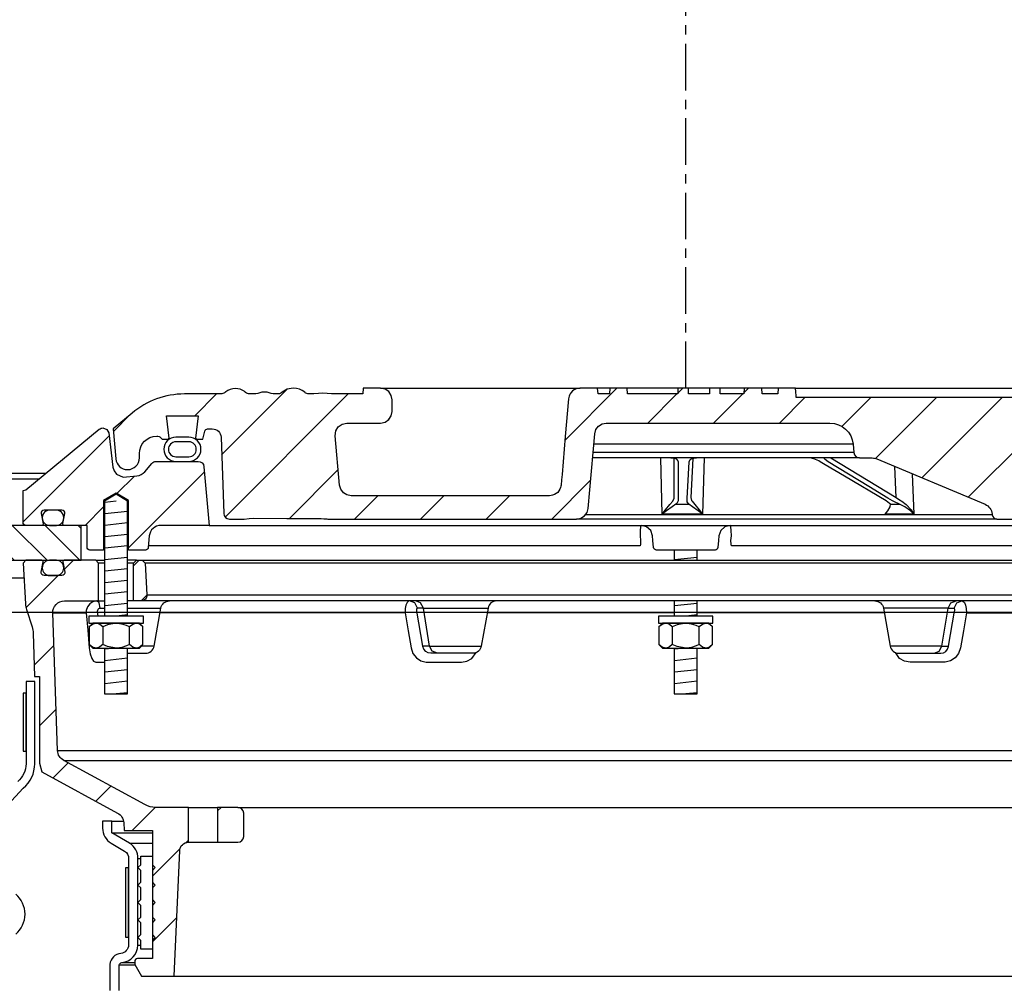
# Model space of a CAD drawing. Extents: x -169 to 6736, y -208 to 3022.
# Tile 570 of 656: x 6158 to 6169, y 980 to 990. Entities that reach past the tile are written whole.
import ezdxf

# ---------------------------------------------------------------- set-up
doc = ezdxf.new("R2010")
doc.units = 0
doc.header["$MEASUREMENT"] = 0
doc.linetypes.add('CENTER1', pattern=[0.6625, 0.5, -0.075, 0.0125, -0.075])
for name, color, linetype in [('CENTERLINE', 3, 'CENTER1'), ('FREEZE-LINES', 8, 'CONTINUOUS'), ('MULTI-PORT-MANHOLE', 2, 'CONTINUOUS'), ('MULTI-PORT-MANHOLE-HATCH', 252, 'CONTINUOUS'), ('MULTI-PORT-SHROUD', 1, 'CONTINUOUS'), ('MULTI-PORT-SPILL-BUCKET', 1, 'CONTINUOUS'), ('MULTI-PORT-SPILL-BUCKET-HATCH', 7, 'CONTINUOUS'), ('MULTI-PORT-SPILL-BUCKET-MANHOLE', 2, 'CONTINUOUS'), ('MULTI-PORT-SPILL-BUCKET-MANHOLE-HATCH', 7, 'CONTINUOUS'), ('MULTI-PORT-SPILL-BUCKET-SHROUD', 1, 'CONTINUOUS')]:
    doc.layers.add(name, color=color, linetype=linetype)
pattern_1 = [(45, (-1808.6045, -192.00985), (-0.35355339, 0.35355339), [])]

msp = doc.modelspace()

# ---------------------------------------------------------------- hatches: boundary and pattern name
at = {"layer": 'MULTI-PORT-MANHOLE-HATCH', "linetype": 'Continuous'}
h = msp.add_hatch(dxfattribs=at)
h.set_pattern_fill('LINE', color=256, scale=2, angle=45, style=0)
h.set_pattern_definition([(135, (14154.9253, -192.00985), (0.176776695, 0.176776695), [])])
h.paths.add_polyline_path([(6158.66039, 984.57721), (6158.66039, 984.95221), (6157.91039, 984.95221), (6157.91039, 985.45221), (6155.30102, 985.45221), (6155.30102, 984.95221), (6157.53539, 984.95221), (6157.53539, 984.57721)])
at = {"layer": 'MULTI-PORT-SPILL-BUCKET-HATCH', "linetype": 'Continuous'}
h = msp.add_hatch(dxfattribs=at)
h.set_pattern_fill('LINE', color=256, scale=4, angle=45, style=0)
h.set_pattern_definition([(45, (-1672.802, -220.5046), (-0.35355339, 0.35355339), [])])
edge = h.paths.add_edge_path(flags=17)
edge.add_line((6159.22289, 984.13971), (6159.22289, 984.54596))
edge.add_line((6159.22289, 984.54596), (6159.25414, 984.57721))
edge.add_line((6159.25414, 984.57721), (6159.31664, 984.57721))
edge.add_line((6159.31664, 984.57721), (6159.34962, 984.54424))
edge.add_line((6159.34962, 984.54424), (6159.36737, 984.20549))
edge.add_arc((6159.30496, 984.20222), 0.0625, -89.997947, 3.00213, ccw=False)
edge.add_line((6159.30496, 984.13971), (6159.22289, 984.13971))
edge = h.paths.add_edge_path()
edge.add_line((6160.34484, 981.92096), (6160.12636, 981.92096))
edge.add_line((6160.12636, 981.92096), (6160.12636, 981.54596))
edge.add_line((6160.12636, 981.54596), (6160.34484, 981.54596))
edge.add_arc((6160.34484, 981.60846), 0.0625, 270, 360)
edge.add_line((6160.40734, 981.60846), (6160.40734, 981.85846))
edge.add_arc((6160.34484, 981.85846), 0.0625, 360, 450)
edge = h.paths.add_edge_path()
edge.add_arc((6158.47976, 984.01471), 0.125, 90, 182, ccw=False)
edge.add_line((6158.47976, 984.13971), (6158.84789, 984.13971))
edge.add_line((6158.84789, 984.13971), (6158.84789, 984.54596))
edge.add_line((6158.84789, 984.54596), (6158.81664, 984.57721))
edge.add_line((6158.81664, 984.57721), (6158.47709, 984.57721))
edge.add_arc((6158.47709, 984.56222), 0.015, 89.988796, 191.010479)
edge.add_line((6158.46237, 984.55935), (6158.48354, 984.45043))
edge.add_arc((6158.45286, 984.44447), 0.03125, -90.001442, 10.998303, ccw=False)
edge.add_line((6158.45286, 984.41322), (6158.26092, 984.41322))
edge.add_arc((6158.26092, 984.44447), 0.03125, 169.000573, 270.000319, ccw=False)
edge.add_line((6158.23025, 984.45043), (6158.25142, 984.55936))
edge.add_arc((6158.23632, 984.5619), 0.01532, 350.426599, 451.426344)
edge.add_line((6158.23594, 984.57721), (6158.06513, 984.57721))
edge.add_line((6158.06513, 984.57721), (6158.03703, 984.54601))
edge.add_line((6158.03703, 984.54601), (6158.05989, 984.10986))
edge.add_arc((6158.30956, 984.12295), 0.25001, 182.999594, 197.899614)
edge.add_line((6158.07164, 984.0461), (6158.13161, 983.86044))
edge.add_arc((6157.89372, 983.7836), 0.25, 1.999905, 17.899997, ccw=False)
edge.add_line((6158.14356, 983.79232), (6158.1598, 983.32721))
edge.add_line((6158.1598, 983.32721), (6158.21035, 983.32721))
edge.add_line((6158.21035, 983.32721), (6158.21035, 982.39677))
edge.add_line((6158.21035, 982.39677), (6158.2378, 982.30378))
edge.add_line((6158.2378, 982.30378), (6159.0521, 981.86064))
edge.add_arc((6158.99235, 981.75085), 0.125, 2.999956, 61.445298, ccw=False)
edge.add_line((6159.11718, 981.75739), (6159.12171, 981.67096))
edge.add_line((6159.12171, 981.67096), (6159.42539, 981.67096))
edge.add_line((6159.42539, 981.67096), (6159.42539, 980.29596))
edge.add_line((6159.42539, 980.29596), (6159.26664, 980.29596))
edge.add_arc((6159.26664, 980.26471), 0.03125, 90, 180)
edge.add_line((6159.23539, 980.26471), (6159.23539, 980.23346))
edge.add_line((6159.23539, 980.23346), (6159.30756, 980.10846))
edge.add_line((6159.30756, 980.10846), (6159.66039, 980.10846))
edge.add_line((6159.66039, 980.10846), (6159.71924, 981.4563))
edge.add_arc((6159.8129, 981.45221), 0.09375, 90, 177.500009, ccw=False)
edge.add_line((6159.8129, 981.54596), (6159.8129, 981.92096))
edge.add_line((6159.8129, 981.92096), (6159.4625, 981.92096))
edge.add_arc((6159.4625, 982.17096), 0.25, 241.444909, 269.999756, ccw=False)
edge.add_line((6159.343, 981.95137), (6158.47167, 982.42555))
edge.add_arc((6158.53142, 982.53535), 0.125, 182.000071, 241.445207, ccw=False)
edge.add_line((6158.40649, 982.53098), (6158.35483, 984.01035))
h = msp.add_hatch(dxfattribs=at)
h.set_pattern_fill('LINE', color=256, scale=4, angle=45, style=0)
h.set_pattern_definition(pattern_1)
edge = h.paths.add_edge_path()
edge.add_line((6159.22289, 984.13971), (6159.22289, 984.54596))
edge.add_line((6159.22289, 984.54596), (6159.25414, 984.57721))
edge.add_line((6159.25414, 984.57721), (6159.31664, 984.57721))
edge.add_line((6159.31664, 984.57721), (6159.34962, 984.54424))
edge.add_line((6159.34962, 984.54424), (6159.36737, 984.20549))
edge.add_arc((6159.30496, 984.20222), 0.0625, -89.997947, 3.00213, ccw=False)
edge.add_line((6159.30496, 984.13971), (6159.22289, 984.13971))
at = {"layer": 'MULTI-PORT-SPILL-BUCKET-MANHOLE-HATCH', "linetype": 'Continuous'}
h = msp.add_hatch(dxfattribs=at)
h.set_pattern_fill('LINE', color=256, scale=4, angle=45, style=0)
h.set_pattern_definition(pattern_1)
h.paths.add_polyline_path([(6170.15723, 985.89861, -0.40402688), (6170.25092, 985.98909), (6170.30086, 985.98909, -0.33946204), (6170.33104, 985.96593), (6170.35414, 985.87971), (6170.42289, 985.87971), (6170.4318, 985.88862), (6170.4022, 986.12971), (6170.74359, 986.12971), (6170.71399, 985.88862), (6170.72289, 985.87971), (6170.79164, 985.87971), (6170.81374, 985.90181, -0.19891237), (6170.83584, 985.91096), (6170.84789, 985.91096, -0.41421356), (6171.03539, 985.72346), (6171.03539, 985.67659, 0.41824171), (6171.16211, 985.5516, 0.39283658), (6171.28835, 985.66569), (6171.31664, 985.98909), (6171.1137, 986.15938, 0.17633049), (6170.55127, 986.36409), (6170.16868, 986.36409), (6170.16431, 986.42659), (6169.9794, 986.42659), (6169.97656, 986.38589), (6169.97371, 986.34519), (6169.97306, 986.33589), (6169.97241, 986.32659), (6166.34801, 986.32659), (6166.34671, 986.34519), (6166.34386, 986.38589), (6166.34102, 986.42659), (6166.15584, 986.42659), (6166.15147, 986.36409), (6165.98168, 986.36409), (6165.97731, 986.42659), (6165.7898, 986.42659), (6165.78543, 986.36409), (6165.53148, 986.36409), (6165.53148, 986.42659), (6165.41551, 986.42659), (6165.41551, 986.36409), (6165.19132, 986.36409), (6165.19132, 986.42659), (6165.07535, 986.42659), (6165.07535, 986.36409), (6164.53535, 986.36409), (6164.53098, 986.42659), (6164.34347, 986.42659), (6164.3391, 986.36409), (6164.21737, 986.36409), (6164.213, 986.42659), (6164.02227, 986.42659), (6164.00082, 986.42409), (6163.9806, 986.4182), (6163.96167, 986.40897), (6163.94453, 986.39671), (6163.92972, 986.38174), (6163.91762, 986.36451), (6163.9116, 986.3528), (6163.90685, 986.34054), (6163.90317, 986.32667), (6163.9011, 986.31248), (6163.86557, 985.90635), (6163.83003, 985.50022), (6163.82497, 985.44233), (6163.81919, 985.37627), (6163.81536, 985.36029), (6163.80776, 985.34065), (6163.79699, 985.32255), (6163.78332, 985.30653), (6163.76717, 985.29301), (6163.74896, 985.28242), (6163.7216, 985.27215), (6163.69536, 985.27034), (6161.56337, 985.27034), (6161.51807, 985.27884), (6161.47892, 985.30318), (6161.45126, 985.34006), (6161.43884, 985.38444), (6161.39236, 985.91569), (6161.39852, 985.96677), (6161.42473, 986.01104), (6161.46655, 986.041), (6161.51689, 986.05159), (6161.87894, 986.05159), (6161.92678, 986.06111), (6161.96734, 986.0882), (6161.99444, 986.12876), (6162.00395, 986.17659), (6162.00395, 986.30159), (6161.99444, 986.34943), (6161.96734, 986.38998), (6161.92678, 986.41708), (6161.87894, 986.42659), (6161.69143, 986.42659), (6161.68706, 986.36409), (6161.35065, 986.36409), (6161.30423, 986.36763), (6161.25782, 986.37129), (6161.21049, 986.36775), (6161.16247, 986.36409), (6161.10017, 986.36409), (6161.07737, 986.37014), (6161.06354, 986.38195), (6161.03716, 986.40256), (6161.00709, 986.41708), (6160.97451, 986.42464), (6160.94092, 986.42658), (6160.87565, 986.41595), (6160.82031, 986.38226), (6160.81107, 986.37429), (6160.79049, 986.36462), (6160.77582, 986.36409), (6160.74661, 986.36409), (6160.72423, 986.36585), (6160.70223, 986.37032), (6160.68045, 986.37627), (6160.65861, 986.38195), (6160.6571, 986.38227), (6160.65559, 986.38258), (6160.64321, 986.3844), (6160.63072, 986.385), (6160.61669, 986.38424), (6160.60283, 986.38195), (6160.58098, 986.37626), (6160.55918, 986.37031), (6160.53714, 986.36584), (6160.51483, 986.36409), (6160.46534, 986.36409), (6160.44291, 986.37072), (6160.42814, 986.38136), (6160.42746, 986.38195), (6160.42085, 986.38746), (6160.41393, 986.39258), (6160.39205, 986.40526), (6160.36842, 986.41428), (6160.34294, 986.41965), (6160.31694, 986.42138), (6160.28944, 986.41944), (6160.26257, 986.41341), (6160.23695, 986.40283), (6160.2136, 986.3879), (6160.20996, 986.38498), (6160.19918, 986.37576), (6160.17666, 986.36505), (6160.15998, 986.36409), (6159.76952, 986.36409, 0.17632698), (6159.20708, 986.15938), (6159.00414, 985.98909), (6159.03244, 985.66569, 0.39283658), (6159.15868, 985.5516, 0.41824171), (6159.28539, 985.67659), (6159.28539, 985.72346, -0.41421356), (6159.47289, 985.91096), (6159.48495, 985.91096, -0.19891237), (6159.50705, 985.90181), (6159.52914, 985.87971), (6159.59789, 985.87971), (6159.6068, 985.88862), (6159.5772, 986.12971), (6159.91859, 986.12971), (6159.88899, 985.88862), (6159.89789, 985.87971), (6159.96664, 985.87971), (6159.98974, 985.96593, -0.3394582), (6160.01993, 985.98909), (6160.06986, 985.98909, -0.40402635), (6160.16355, 985.89861), (6160.19212, 985.08066, 0.40402635), (6160.25458, 985.02034), (6160.41321, 985.02034), (6160.46493, 985.02419), (6160.51665, 985.02788), (6160.87206, 985.02593), (6161.23896, 985.02426), (6161.26976, 985.02332), (6161.30048, 985.02087), (6161.31076, 985.02034), (6163.98681, 985.02034), (6164.03211, 985.02884), (6164.07126, 985.05318), (6164.09892, 985.09006), (6164.11134, 985.13444), (6164.1816, 985.93748), (6164.19402, 985.98188), (6164.22168, 986.01875), (6164.26082, 986.04309), (6164.30613, 986.05159), (6166.711, 986.05159, -0.38887873), (6166.96005, 985.82338), (6166.9679, 985.73364, 0.38887873), (6167.03016, 985.67659), (6167.16647, 985.67659, -0.09968274), (6167.21485, 985.66685), (6168.37919, 985.17812, -0.27840381), (6168.45533, 985.07375), (6168.45601, 985.06598, 0.38887873), (6168.50582, 985.02034), (6170.06621, 985.02034, 0.40402623), (6170.12867, 985.08066)])
h = msp.add_hatch(dxfattribs=at)
h.set_pattern_fill('LINE', color=256, scale=4, angle=45, style=0)
h.set_pattern_definition(pattern_1)
edge = h.paths.add_edge_path()
edge.add_line((6159.98024, 985.58266), (6160.03539, 984.95221))
edge.add_line((6160.03539, 984.95221), (6159.51692, 984.95221))
edge.add_arc((6159.51692, 984.82721), 0.125, 89.999957, 174.999901)
edge.add_line((6159.3924, 984.83811), (6159.38164, 984.71511))
edge.add_arc((6159.35051, 984.71784), 0.03125, 270, 355, ccw=False)
edge.add_line((6159.35051, 984.68659), (6159.16909, 984.68659))
edge.add_line((6159.16909, 984.68659), (6159.16909, 985.21784))
edge.add_line((6159.16909, 985.21784), (6159.03539, 985.29818))
edge.add_line((6159.03539, 985.29818), (6158.90169, 985.21784))
edge.add_line((6158.90169, 985.21784), (6158.90169, 984.68659))
edge.add_line((6158.90169, 984.68659), (6158.75414, 984.68659))
edge.add_arc((6158.75414, 984.71784), 0.03125, 180, 270, ccw=False)
edge.add_line((6158.72289, 984.71784), (6158.72289, 984.95221))
edge.add_line((6158.72289, 984.95221), (6158.47785, 984.95221))
edge.add_arc((6158.47785, 984.96784), 0.01562, 169.000254, 270, ccw=False)
edge.add_line((6158.46251, 984.97082), (6158.48354, 985.079))
edge.add_arc((6158.45286, 985.08497), 0.03125, 348.999407, 449.999153)
edge.add_line((6158.45286, 985.11621), (6158.26092, 985.11621))
edge.add_arc((6158.26092, 985.08497), 0.03125, 89.998557, 190.998303)
edge.add_line((6158.23025, 985.079), (6158.25142, 984.97008))
edge.add_arc((6158.23669, 984.96722), 0.01501, -89.975776, 10.991064, ccw=False)
edge.add_line((6158.2367, 984.95221), (6158.06664, 984.95221))
edge.add_arc((6158.06664, 984.98346), 0.03125, 180, 270, ccw=False)
edge.add_line((6158.03539, 984.98346), (6158.03539, 985.32721))
edge.add_line((6158.03539, 985.32721), (6158.06371, 985.33252))
edge.add_line((6158.06371, 985.33252), (6158.85468, 985.98463))
edge.add_arc((6158.89435, 985.93633), 0.0625, 90, 129.399472, ccw=False)
edge.add_line((6158.89435, 985.99883), (6158.93513, 985.9835))
edge.add_line((6158.93513, 985.9835), (6158.9559, 985.94503))
edge.add_line((6158.9559, 985.94503), (6159.00118, 985.57807))
edge.add_line((6159.00118, 985.57807), (6159.0131, 985.53793))
edge.add_line((6159.0131, 985.53793), (6159.03819, 985.50406))
edge.add_line((6159.03819, 985.50406), (6159.1104, 985.47127))
edge.add_line((6159.1104, 985.47127), (6159.25951, 985.48432))
edge.add_arc((6159.24861, 985.60885), 0.125, 274.999649, 319.999859)
edge.add_line((6159.34437, 985.52849), (6159.41896, 985.61739))
edge.add_arc((6159.46684, 985.57722), 0.0625, 89.998431, 139.998976, ccw=False)
edge.add_line((6159.46684, 985.63971), (6159.91797, 985.63971))
edge.add_arc((6159.91797, 985.57721), 0.0625, 5, 90, ccw=False)

# ---------------------------------------------------------------- linework, layer by layer
at = {"layer": 'CENTERLINE', "flags": 128}
msp.add_lwpolyline([(6165.16039, 986.42659), (6165.16039, 1003.74617), (6157.0714, 1011.83516), (6157.0714, 1029.15474)], dxfattribs=at)
at = {"layer": 'FREEZE-LINES', "linetype": 'Continuous'}
msp.add_line((6657.53241, 984.01471), (5613.53241, 984.01471), dxfattribs=at)
at = {"layer": 'MULTI-PORT-MANHOLE', "color": 7, "linetype": 'Continuous'}
for p, q in [((6152.03539, 985.51471), (6158.2847, 985.51471)), ((6156.66039, 984.38971), (6158.04522, 984.38971))]:
    msp.add_line(p, q, dxfattribs=at)
at = {"layer": 'MULTI-PORT-MANHOLE', "color": 254, "linetype": 'Continuous'}
msp.add_line((6157.91039, 985.45221), (6158.20889, 985.45221), dxfattribs=at)
at = {"layer": 'MULTI-PORT-MANHOLE', "linetype": 'Continuous'}
msp.add_lwpolyline([(6158.66039, 984.57721), (6158.66039, 984.95221), (6157.91039, 984.95221), (6157.91039, 985.45221), (6155.30102, 985.45221), (6155.30102, 984.95221), (6157.53539, 984.95221), (6157.53539, 984.57721)], close=True, dxfattribs=at)
at = {"layer": 'MULTI-PORT-SHROUD', "color": 1, "linetype": 'Continuous'}
for points in [[(6157.54063, 981.59537), (6158.0376, 982.1268, 0.22169529), (6158.16039, 982.39012), (6158.16039, 983.27355), (6158.06664, 983.27355), (6158.06664, 982.39013, -0.22169529), (6157.97734, 982.19861)], [(6157.95573, 980.5581, 0.46630723), (6157.95573, 980.989)]]:
    msp.add_lwpolyline(points, format="xyb", dxfattribs=at)
at = {"layer": 'MULTI-PORT-SHROUD', "color": 7, "linetype": 'Continuous'}
msp.add_lwpolyline([(6158.06664, 982.52355), (6158.06664, 983.14855), (6158.03664, 983.14855), (6158.03664, 982.52355)], close=True, dxfattribs=at)
at = {"layer": 'MULTI-PORT-SPILL-BUCKET', "color": 7, "linetype": 'Continuous'}
for p, q in [((6158.81664, 984.57721), (6158.91219, 984.57721)), ((6159.25414, 984.57721), (6159.15859, 984.57721)), ((6159.31664, 984.57721), (6171.00414, 984.57721)), ((6158.91219, 984.54596), (6158.84789, 984.54596)), ((6159.22289, 984.54596), (6159.15859, 984.54596)), ((6170.97116, 984.54424), (6159.34962, 984.54424)), ((6159.36737, 984.20549), (6170.95341, 984.20549)), ((6158.82893, 984.13971), (6158.8835, 984.13971)), ((6158.82893, 984.13971), (6158.91219, 984.13971)), ((6158.86426, 984.06224), (6158.91219, 984.06224)), ((6171.16219, 984.13971), (6159.15859, 984.13971)), ((6159.15859, 984.06224), (6159.51652, 984.06224)), ((6162.33912, 984.06224), (6162.27589, 984.06224)), ((6162.33912, 984.06224), (6163.03429, 984.06224)), ((6167.98167, 984.06224), (6167.2865, 984.06224)), ((6167.98167, 984.06224), (6168.04489, 984.06224)), ((6158.35483, 984.01035), (6158.71307, 984.01035)), ((6162.14218, 984.01035), (6159.50737, 984.01035)), ((6165.03719, 984.01035), (6163.02514, 984.01035)), ((6167.29565, 984.01035), (6165.28359, 984.01035)), ((6168.1786, 984.01035), (6170.81342, 984.01035)), ((6159.44465, 983.65468), (6159.30636, 983.65469)), ((6162.40551, 983.65469), (6162.33406, 983.65249)), ((6162.40551, 983.65469), (6162.96243, 983.65468)), ((6167.91528, 983.65469), (6167.35836, 983.65468)), ((6167.91528, 983.65469), (6167.98673, 983.65249)), ((6158.40649, 982.53098), (6171.91429, 982.53098)), ((6158.47167, 982.42555), (6171.84912, 982.42555)), ((6159.8129, 981.92096), (6160.12636, 981.92096)), ((6160.34484, 981.92096), (6169.97595, 981.92096)), ((6159.8129, 981.54596), (6160.12636, 981.54596)), ((6159.66039, 980.10846), (6170.66039, 980.10846))]:
    msp.add_line(p, q, dxfattribs=at)
at = {"layer": 'MULTI-PORT-SPILL-BUCKET', "color": 2, "linetype": 'Continuous'}
for p, q in [((6158.89105, 983.86054), (6158.89105, 983.67239)), ((6159.17973, 983.67239), (6159.17973, 983.86054)), ((6165.01605, 983.86054), (6165.01605, 983.67239)), ((6165.30473, 983.67239), (6165.30473, 983.86054))]:
    msp.add_line(p, q, dxfattribs=at)
for points in [[(6159.15859, 983.97722), (6159.15859, 985.2119), (6159.03539, 985.28593), (6158.91219, 985.2119), (6158.91219, 983.97722)], [(6165.03719, 984.68659), (6165.03719, 984.57721)], [(6165.28359, 984.57721), (6165.28359, 984.68659)], [(6165.03719, 984.13971), (6165.03719, 983.97722)], [(6165.28359, 983.97722), (6165.28359, 984.13971)], [(6159.32407, 983.86054), (6159.29398, 983.88543), (6159.26096, 983.89921), (6159.2519, 983.89921), (6159.2519, 983.89921), (6159.21438, 983.8882), (6159.17973, 983.86054), (6159.14733, 983.8753), (6159.09689, 983.89176), (6159.04273, 983.89911), (6159.03539, 983.89921), (6158.94238, 983.88248), (6158.89105, 983.86054), (6158.86097, 983.88543), (6158.82795, 983.89921), (6158.81888, 983.89921), (6158.78137, 983.8882), (6158.74672, 983.86054)], [(6165.44907, 983.86054), (6165.41898, 983.88543), (6165.38596, 983.89921), (6165.3769, 983.89921), (6165.3769, 983.89921), (6165.33938, 983.8882), (6165.30473, 983.86054), (6165.27233, 983.8753), (6165.22189, 983.89176), (6165.16773, 983.89911), (6165.16039, 983.89921), (6165.06738, 983.88248), (6165.01605, 983.86054), (6164.98597, 983.88543), (6164.95295, 983.89921), (6164.94388, 983.89921), (6164.90637, 983.8882), (6164.87172, 983.86054)], [(6159.32407, 983.67239), (6159.29398, 983.64751), (6159.26096, 983.63372), (6159.2519, 983.63372), (6159.2519, 983.63372), (6159.21438, 983.64473), (6159.17973, 983.67239), (6159.14733, 983.65763), (6159.09689, 983.64117), (6159.04273, 983.63382), (6159.03539, 983.63372), (6158.94238, 983.65046), (6158.89105, 983.67239), (6158.86097, 983.64751), (6158.82795, 983.63372), (6158.81888, 983.63372), (6158.78137, 983.64473), (6158.74672, 983.67239)], [(6158.91219, 983.63372), (6158.91219, 983.13984), (6159.15859, 983.13984), (6159.15859, 983.63372)], [(6165.44907, 983.67239), (6165.41898, 983.64751), (6165.38596, 983.63372), (6165.3769, 983.63372), (6165.3769, 983.63372), (6165.33938, 983.64473), (6165.30473, 983.67239), (6165.27233, 983.65763), (6165.22189, 983.64117), (6165.16773, 983.63382), (6165.16039, 983.63372), (6165.06738, 983.65046), (6165.01605, 983.67239), (6164.98597, 983.64751), (6164.95295, 983.63372), (6164.94388, 983.63372), (6164.90637, 983.64473), (6164.87172, 983.67239)], [(6165.03719, 983.63372), (6165.03719, 983.13984), (6165.28359, 983.13984), (6165.28359, 983.63372)]]:
    msp.add_lwpolyline(points, dxfattribs=at)
at = {"layer": 'MULTI-PORT-SPILL-BUCKET', "linetype": 'Continuous'}
for points in [[(6158.35483, 984.01035, -0.42447482), (6158.47976, 984.13971), (6158.84789, 984.13971), (6158.84789, 984.54596), (6158.81664, 984.57721), (6158.47709, 984.57721, 0.47174628), (6158.46237, 984.55935), (6158.48354, 984.45043, -0.47162926), (6158.45286, 984.41322), (6158.26092, 984.41322, -0.47162926), (6158.23025, 984.45043), (6158.25142, 984.55936, 0.47162926), (6158.23594, 984.57721), (6158.06513, 984.57721), (6158.03703, 984.54601), (6158.05989, 984.10986, 0.06510535), (6158.07164, 984.0461), (6158.13161, 983.86044, -0.06948876), (6158.14356, 983.79232), (6158.1598, 983.32721), (6158.21035, 983.32721), (6158.21035, 982.39677), (6158.2378, 982.30378), (6159.0521, 981.86064, -0.26069176), (6159.11718, 981.75739), (6159.12171, 981.67096), (6159.42539, 981.67096), (6159.42539, 980.29596), (6159.26664, 980.29596, 0.41421356), (6159.23539, 980.26471), (6159.23539, 980.23346), (6159.30756, 980.10846), (6159.66039, 980.10846), (6159.71924, 981.4563, -0.40149071), (6159.8129, 981.54596), (6159.8129, 981.54596), (6159.8129, 981.92096), (6159.4625, 981.92096, -0.12524277), (6159.343, 981.95137), (6158.47167, 982.42555, -0.265356), (6158.40649, 982.53098), (6158.35483, 984.01035)], [(6159.22289, 984.13971), (6159.22289, 984.54596), (6159.25414, 984.57721), (6159.31664, 984.57721), (6159.34962, 984.54424), (6159.36737, 984.20549, -0.4296343), (6159.30496, 984.13971), (6159.22289, 984.13971)]]:
    msp.add_lwpolyline(points, format="xyb", dxfattribs=at)
at = {"layer": 'MULTI-PORT-SPILL-BUCKET', "color": 7, "linetype": 'Continuous'}
for points in [[(6158.24089, 984.49322, 0.41421356), (6158.32089, 984.41322), (6158.39289, 984.41322, 0.41421356), (6158.47289, 984.49322), (6158.47289, 984.49722, 0.41421356), (6158.39289, 984.57722), (6158.32089, 984.57722, 0.41421356), (6158.24089, 984.49722)], [(6159.15859, 983.57721), (6159.35233, 983.57721, 0.36397024), (6159.44465, 983.65468), (6159.51652, 984.06224, -0.36397024), (6159.60884, 984.13971)], [(6163.12662, 984.13971, 0.36397024), (6163.03429, 984.06224), (6162.96243, 983.65468, -0.36397024), (6162.8701, 983.57721), (6162.41793, 983.57721), (6162.38991, 983.58251), (6162.36494, 983.59779), (6162.34579, 983.62132), (6162.33451, 983.65029), (6162.33361, 983.65469), (6162.26903, 984.02991), (6162.26805, 984.03791), (6162.26806, 984.0477), (6162.26952, 984.05548), (6162.27221, 984.06049), (6162.27589, 984.06224), (6162.24627, 984.11778), (6162.19059, 984.13971), (6162.17959, 984.13701), (6162.16345, 984.12152), (6162.15094, 984.09397), (6162.14349, 984.05746), (6162.14218, 984.01035), (6162.17539, 983.81966), (6162.20759, 983.63514), (6162.2275, 983.57635), (6162.26376, 983.52786), (6162.31275, 983.49462), (6162.36967, 983.4805), (6162.37954, 983.48019), (6162.5631, 983.48019), (6162.74892, 983.48019), (6162.80836, 983.491), (6162.86102, 983.52229), (6162.90528, 983.58436)], [(6167.19417, 984.13971, -0.36397024), (6167.2865, 984.06224), (6167.35836, 983.65468, 0.36397024), (6167.45069, 983.57721), (6167.90286, 983.57721), (6167.93088, 983.58251), (6167.95584, 983.59779), (6167.97499, 983.62132), (6167.98628, 983.65029), (6167.98717, 983.65469), (6168.05175, 984.02991), (6168.05273, 984.03791), (6168.05272, 984.0477), (6168.05127, 984.05548), (6168.04857, 984.06049), (6168.04489, 984.06224), (6168.07452, 984.11778), (6168.13019, 984.13971), (6168.14119, 984.13701), (6168.15734, 984.12152), (6168.16985, 984.09397), (6168.1773, 984.05746), (6168.1786, 984.01035), (6168.1454, 983.81966), (6168.1132, 983.63514), (6168.09328, 983.57635), (6168.05702, 983.52786), (6168.00804, 983.49462), (6167.95111, 983.4805), (6167.94125, 983.48019), (6167.75768, 983.48019), (6167.57186, 983.48019), (6167.51242, 983.491), (6167.45977, 983.52229), (6167.4155, 983.58436)]]:
    msp.add_lwpolyline(points, format="xyb", dxfattribs=at)
for points in [[(6158.84186, 983.97721), (6158.83717, 984.02991), (6158.83791, 984.04047), (6158.84193, 984.04993), (6158.84878, 984.0572), (6158.85763, 984.0614), (6158.86426, 984.06224), (6158.85199, 984.11778), (6158.82893, 984.13971), (6158.7849, 984.1306), (6158.75159, 984.10858), (6158.72717, 984.07597), (6158.71442, 984.03642), (6158.71307, 984.01035), (6158.7297, 983.82583), (6158.74703, 983.63514), (6158.75733, 983.57032), (6158.77316, 983.52229), (6158.79352, 983.491), (6158.8162, 983.48019), (6158.82674, 983.48019), (6158.91219, 983.48019)], [(6162.49081, 983.57721), (6162.43513, 983.59915), (6162.40551, 983.65469), (6162.33912, 984.06224), (6162.30949, 984.11778), (6162.25382, 984.13971)], [(6167.82998, 983.57721), (6167.88565, 983.59915), (6167.91528, 983.65469), (6167.98167, 984.06224), (6168.01129, 984.11778), (6168.06697, 984.13971)]]:
    msp.add_lwpolyline(points, dxfattribs=at)
at = {"layer": 'MULTI-PORT-SPILL-BUCKET', "color": 2, "linetype": 'Continuous'}
for points in [[(6158.74239, 983.89921), (6159.32839, 983.89921), (6159.32839, 983.97722), (6159.32839, 983.97722), (6158.74239, 983.97722)], [(6164.86739, 983.89921), (6165.45339, 983.89921), (6165.45339, 983.97722), (6165.45339, 983.97722), (6164.86739, 983.97722)], [(6158.78539, 983.89921), (6158.74672, 983.86054), (6158.74672, 983.67239), (6158.78539, 983.63372), (6159.28539, 983.63372), (6159.32407, 983.67239), (6159.32407, 983.86054), (6159.28539, 983.89921)], [(6164.91039, 983.89921), (6164.87172, 983.86054), (6164.87172, 983.67239), (6164.91039, 983.63372), (6165.41039, 983.63372), (6165.44907, 983.67239), (6165.44907, 983.86054), (6165.41039, 983.89921)], [(6159.30039, 980.49222), (6159.26914, 980.52347), (6159.30039, 980.55472), (6159.30039, 980.67972), (6159.26914, 980.71097), (6159.30039, 980.74222), (6159.30039, 980.86722), (6159.26914, 980.89847), (6159.30039, 980.92972), (6159.30039, 981.05472), (6159.26914, 981.08597), (6159.30039, 981.11722), (6159.30039, 981.24222), (6159.26914, 981.27347), (6159.30039, 981.30472), (6159.30039, 981.39847), (6159.42539, 981.39847), (6159.42539, 981.30472), (6159.45664, 981.27347), (6159.42539, 981.24222), (6159.42539, 981.11722), (6159.45664, 981.08597), (6159.42539, 981.05472), (6159.42539, 980.92972), (6159.45664, 980.89847), (6159.42539, 980.86722), (6159.42539, 980.74222), (6159.45664, 980.71097), (6159.42539, 980.67972), (6159.42539, 980.55472), (6159.45664, 980.52347), (6159.42539, 980.49222), (6159.42539, 980.39847), (6159.30039, 980.39847)]]:
    msp.add_lwpolyline(points, close=True, dxfattribs=at)
at = {"layer": 'MULTI-PORT-SPILL-BUCKET', "linetype": 'Continuous'}
msp.add_lwpolyline([(6160.34484, 981.92096), (6160.12636, 981.92096), (6160.12636, 981.54596), (6160.34484, 981.54596, 0.41421356), (6160.40734, 981.60846), (6160.40734, 981.85846, 0.41421356)], format="xyb", close=True, dxfattribs=at)
at = {"layer": 'MULTI-PORT-SPILL-BUCKET-HATCH', "color": 7, "linetype": 'Continuous'}
for p, q in [((6159.03539, 985.2119), (6158.91279, 985.19912)), ((6159.158, 985.1012), (6158.91279, 985.07566)), ((6159.158, 984.97774), (6158.91279, 984.95219)), ((6159.158, 984.85427), (6158.91279, 984.82872)), ((6159.158, 984.7308), (6158.91279, 984.70525)), ((6159.158, 984.60733), (6158.91279, 984.58178)), ((6159.158, 984.48386), (6158.91279, 984.45832)), ((6159.158, 984.3604), (6158.91279, 984.33485)), ((6159.158, 984.23693), (6158.91279, 984.21138)), ((6159.158, 984.11346), (6158.91279, 984.08791)), ((6159.158, 983.98999), (6159.03539, 983.97722))]:
    msp.add_line(p, q, dxfattribs=at)
at = {"layer": 'MULTI-PORT-SPILL-BUCKET-HATCH', "linetype": 'Continuous'}
for p, q in [((6165.283, 984.60733), (6165.03779, 984.58178)), ((6165.283, 984.11346), (6165.03779, 984.08791)), ((6165.283, 983.98999), (6165.16039, 983.97722))]:
    msp.add_line(p, q, dxfattribs=at)
at = {"layer": 'MULTI-PORT-SPILL-BUCKET-HATCH', "color": 7}
for p, q in [((6159.03539, 983.63372), (6158.91279, 983.62094)), ((6159.158, 983.52302), (6158.91279, 983.49747)), ((6159.158, 983.39955), (6158.91279, 983.37401)), ((6159.158, 983.27609), (6158.91279, 983.25054)), ((6159.158, 983.15262), (6159.03539, 983.13984))]:
    msp.add_line(p, q, dxfattribs=at)
at = {"layer": 'MULTI-PORT-SPILL-BUCKET-HATCH'}
for p, q in [((6165.16039, 983.63372), (6165.03779, 983.62094)), ((6165.283, 983.52302), (6165.03779, 983.49747)), ((6165.283, 983.39955), (6165.03779, 983.37401)), ((6165.283, 983.27609), (6165.03779, 983.25054)), ((6165.283, 983.15262), (6165.16039, 983.13984))]:
    msp.add_line(p, q, dxfattribs=at)
at = {"layer": 'MULTI-PORT-SPILL-BUCKET-MANHOLE', "color": 7, "linetype": 'Continuous'}
for p, q in [((6161.87894, 986.42659), (6164.02564, 986.42659)), ((6164.34347, 986.42659), (6164.213, 986.42659)), ((6165.07535, 986.42659), (6164.53098, 986.42659)), ((6165.41551, 986.42659), (6165.19132, 986.42659)), ((6165.7898, 986.42659), (6165.53148, 986.42659)), ((6166.15584, 986.42659), (6165.97731, 986.42659)), ((6166.34102, 986.42659), (6169.97933, 986.42556)), ((6166.96005, 985.82338), (6164.17162, 985.82338)), ((6167.03016, 985.67659), (6164.15877, 985.67659)), ((6166.9679, 985.73364), (6164.16377, 985.73364)), ((6167.4242, 985.2504), (6167.4095, 985.58514)), ((6167.59573, 985.50697), (6167.61434, 985.07375)), ((6167.36098, 985.17811), (6167.4603, 985.17811)), ((6158.24089, 985.03622), (6158.24089, 985.03222)), ((6168.50582, 985.02034), (6163.98682, 985.02034)), ((6168.45601, 985.06598), (6164.08086, 985.06598)), ((6160.03539, 984.95221), (6170.28539, 984.95221))]:
    msp.add_line(p, q, dxfattribs=at)
at = {"layer": 'MULTI-PORT-SPILL-BUCKET-MANHOLE', "linetype": 'Continuous'}
for points in [[(6164.02174, 986.42653), (6164.00082, 986.42409), (6163.9806, 986.4182), (6163.96167, 986.40897), (6163.94453, 986.39671), (6163.92972, 986.38174), (6163.91762, 986.36451), (6163.9116, 986.3528), (6163.90685, 986.34054), (6163.90317, 986.32667), (6163.9011, 986.31248), (6163.86557, 985.90635), (6163.83003, 985.50022), (6163.82497, 985.44233), (6163.8199, 985.38444), (6163.81822, 985.37226), (6163.81536, 985.36029), (6163.80776, 985.34065), (6163.79699, 985.32255), (6163.78332, 985.30653), (6163.76717, 985.29301), (6163.74896, 985.28242), (6163.72924, 985.27502), (6163.71246, 985.27152), (6163.69536, 985.27034), (6161.56337, 985.27034), (6161.51807, 985.27884), (6161.47892, 985.30318), (6161.45126, 985.34006), (6161.43884, 985.38444), (6161.39236, 985.91569), (6161.39852, 985.96677), (6161.42473, 986.01104), (6161.46655, 986.041), (6161.51689, 986.05159), (6161.87894, 986.05159), (6161.92678, 986.06111), (6161.96734, 986.0882), (6161.99444, 986.12876), (6162.00395, 986.17659), (6162.00395, 986.30159), (6161.99444, 986.34943), (6161.96734, 986.38998), (6161.92678, 986.41708), (6161.87894, 986.42659), (6161.69143, 986.42659), (6161.68706, 986.36409), (6161.35065, 986.36409), (6161.30423, 986.36763), (6161.25782, 986.37129), (6161.21049, 986.36775), (6161.16247, 986.36409), (6161.10751, 986.36409), (6161.10201, 986.36433), (6161.09655, 986.36505), (6161.08629, 986.36778), (6161.07662, 986.37218), (6161.06976, 986.37664), (6161.06354, 986.38195), (6161.03716, 986.40256), (6161.00709, 986.41708), (6160.97451, 986.42464), (6160.94092, 986.42658), (6160.87565, 986.41595), (6160.8198, 986.38195), (6160.81796, 986.38023), (6160.81605, 986.37858), (6160.80732, 986.37253), (6160.79771, 986.36801), (6160.79137, 986.36604), (6160.78485, 986.36474), (6160.78035, 986.36425), (6160.77582, 986.36409), (6160.74661, 986.36409), (6160.72423, 986.36585), (6160.70223, 986.37032), (6160.68045, 986.37627), (6160.65861, 986.38195), (6160.6571, 986.38227), (6160.65559, 986.38258), (6160.64321, 986.3844), (6160.63072, 986.385), (6160.61669, 986.38424), (6160.60283, 986.38195), (6160.58098, 986.37626), (6160.55918, 986.37031), (6160.53714, 986.36584), (6160.51483, 986.36409), (6160.47464, 986.36409), (6160.47349, 986.3641), (6160.47234, 986.36413), (6160.46036, 986.36556), (6160.44878, 986.36899), (6160.43794, 986.3743), (6160.42814, 986.38136), (6160.4278, 986.38165), (6160.42746, 986.38195), (6160.42085, 986.38746), (6160.41393, 986.39258), (6160.39205, 986.40526), (6160.36842, 986.41428), (6160.34294, 986.41965), (6160.31694, 986.42138), (6160.28944, 986.41944), (6160.26257, 986.41341), (6160.23695, 986.40283), (6160.2136, 986.3879), (6160.20996, 986.38498), (6160.20641, 986.38195), (6160.20102, 986.37765), (6160.19524, 986.37389), (6160.18431, 986.36869), (6160.17267, 986.36539), (6160.1664, 986.36446), (6160.16007, 986.36409), (6160.15965, 986.36409), (6160.15924, 986.36409), (6159.76952, 986.36409, 0.17632698), (6159.20708, 986.15938), (6159.00414, 985.98909), (6159.03244, 985.66569, 0.38887873), (6159.15696, 985.55159), (6159.16039, 985.55159, 0.41421356), (6159.28539, 985.67659), (6159.28539, 985.72346, -0.41421356), (6159.47289, 985.91096), (6159.48495, 985.91096, -0.19891237), (6159.50705, 985.90181), (6159.52914, 985.87971), (6159.59789, 985.87971), (6159.6068, 985.88862), (6159.5772, 986.12971), (6159.91859, 986.12971), (6159.88899, 985.88862), (6159.89789, 985.87971), (6159.96664, 985.87971), (6159.98974, 985.96593, -0.3394582), (6160.01993, 985.98909), (6160.06986, 985.98909, -0.40402635), (6160.16355, 985.89861), (6160.19212, 985.08066, 0.40402635), (6160.25458, 985.02034), (6160.41321, 985.02034), (6160.46493, 985.02419), (6160.51665, 985.02788), (6160.87206, 985.02593), (6161.23896, 985.02426), (6161.26976, 985.02332), (6161.30048, 985.02087), (6161.31076, 985.02034), (6161.31076, 985.02034), (6163.98681, 985.02034), (6164.03211, 985.02884), (6164.07126, 985.05318), (6164.09892, 985.09006), (6164.11134, 985.13444), (6164.1816, 985.93748), (6164.19402, 985.98188), (6164.22168, 986.01875), (6164.26082, 986.04309), (6164.30613, 986.05159), (6166.711, 986.05159, -0.38887873), (6166.96005, 985.82338), (6166.9679, 985.73364, 0.38887873), (6167.03016, 985.67659), (6167.16647, 985.67659, -0.09968274), (6167.21485, 985.66685), (6168.37919, 985.17812, -0.27840381), (6168.45533, 985.07375), (6168.45601, 985.06598, 0.38887873), (6168.50582, 985.02034), (6170.06621, 985.02034, 0.40402623)], [(6159.98024, 985.58266), (6160.03539, 984.95221), (6159.51692, 984.95221, 0.38887845), (6159.3924, 984.83811), (6159.38164, 984.71511, -0.38887873), (6159.35051, 984.68659), (6159.16909, 984.68659), (6159.16909, 985.21784), (6159.03539, 985.29818), (6158.90169, 985.21784), (6158.90169, 984.68659), (6158.75414, 984.68659, -0.41421356), (6158.72289, 984.71784), (6158.72289, 984.95221), (6158.47785, 984.95221, -0.47162926), (6158.46251, 984.97082), (6158.48354, 985.079, 0.47162926), (6158.45286, 985.11621), (6158.26092, 985.11621, 0.47162926), (6158.23025, 985.079), (6158.25142, 984.97008, -0.47145376), (6158.2367, 984.95221), (6158.06664, 984.95221, -0.41421356), (6158.03539, 984.98346), (6158.03539, 985.32721), (6158.06371, 985.33252), (6158.85468, 985.98463, -0.17362646), (6158.89435, 985.99883), (6158.93513, 985.9835), (6158.9559, 985.94503), (6159.00118, 985.57807), (6159.0131, 985.53793), (6159.03819, 985.50406), (6159.1104, 985.47127), (6159.25951, 985.48432, 0.19891332), (6159.34437, 985.52849), (6159.41896, 985.61739, -0.22169716), (6159.46684, 985.63971), (6159.91797, 985.63971, -0.38887873), (6159.98024, 985.58266)]]:
    msp.add_lwpolyline(points, format="xyb", dxfattribs=at)
msp.add_lwpolyline([(6169.97241, 986.32659), (6166.34801, 986.32659), (6166.34736, 986.33589), (6166.34671, 986.34519), (6166.34386, 986.38589), (6166.34102, 986.42659), (6166.15584, 986.42659), (6166.15147, 986.36409), (6165.98168, 986.36409), (6165.97731, 986.42659), (6165.7898, 986.42659), (6165.78543, 986.36409), (6165.53148, 986.36409), (6165.53148, 986.42659), (6165.41551, 986.42659), (6165.41551, 986.36409), (6165.19132, 986.36409), (6165.19132, 986.42659), (6165.07535, 986.42659), (6165.07535, 986.36409), (6164.53535, 986.36409), (6164.53098, 986.42659), (6164.34347, 986.42659), (6164.3391, 986.36409), (6164.21737, 986.36409), (6164.213, 986.42659), (6164.02564, 986.42659)], dxfattribs=at)
at = {"layer": 'MULTI-PORT-SPILL-BUCKET-MANHOLE', "color": 7, "linetype": 'Continuous'}
for points in [[(6159.81789, 985.89972), (6159.68855, 985.89972), (6159.67789, 985.89972, 1), (6159.67789, 985.63972), (6159.81789, 985.63972, 1), (6159.81789, 985.89972)], [(6158.24089, 985.03222, 0.41421356), (6158.32089, 984.95222), (6158.39289, 984.95222, 0.41421356), (6158.47289, 985.03222), (6158.47289, 985.03622, 0.41421356), (6158.39289, 985.11622), (6158.32089, 985.11622, 0.41421356), (6158.24089, 985.03622)], [(6170.93754, 984.73346), (6165.65175, 984.73346), (6165.64846, 984.74989), (6165.6469, 984.79052), (6165.65092, 984.83811), (6165.64934, 984.8959), (6165.6458, 984.93724), (6165.64113, 984.95221), (6165.5819, 984.93724), (6165.53687, 984.8959), (6165.51681, 984.83811), (6165.51282, 984.79052), (6165.50664, 984.71511, -0.38887873), (6165.47551, 984.68659), (6164.84528, 984.68659, -0.38887873), (6164.81415, 984.71511), (6164.80796, 984.79052), (6164.80397, 984.83811), (6164.78392, 984.8959), (6164.73888, 984.93724), (6164.67965, 984.95221), (6164.67499, 984.93724), (6164.67145, 984.8959), (6164.66987, 984.83811), (6164.67388, 984.79052), (6164.67232, 984.74989), (6164.66903, 984.73346), (6159.38324, 984.73346)]]:
    msp.add_lwpolyline(points, format="xyb", dxfattribs=at)
msp.add_lwpolyline([(6159.67789, 985.68972), (6159.81789, 985.68972, 1), (6159.81789, 985.84972), (6159.67789, 985.84972, 1)], format="xyb", close=True, dxfattribs=at)
for points in [[(6165.35797, 985.67658), (6165.34081, 985.07375), (6164.9074, 985.07375), (6164.89144, 985.67659)], [(6164.99926, 985.67651), (6165.03995, 985.67317), (6165.05831, 985.66685), (6165.07632, 985.64461), (6165.07791, 985.63531), (6165.07788, 985.60436), (6165.0778, 985.48057), (6165.07766, 985.21457), (6165.06623, 985.18802), (6165.05541, 985.17811), (6165.01576, 985.1526), (6164.95364, 985.1085), (6164.90781, 985.07407), (6164.9074, 985.07375), (6164.90771, 985.07416), (6164.94237, 985.11898), (6164.99012, 985.17773), (6165.0206, 985.2123), (6165.03673, 985.243), (6165.03727, 985.2504), (6165.03732, 985.67339)], [(6165.25888, 985.17773), (6165.30601, 985.11898), (6165.34081, 985.07375), (6165.2947, 985.1085), (6165.23317, 985.1526), (6165.19435, 985.17811), (6165.17533, 985.2036), (6165.174, 985.21457), (6165.17562, 985.24552), (6165.18207, 985.36933), (6165.19589, 985.63531), (6165.20725, 985.65841), (6165.21716, 985.66685), (6165.24769, 985.67495), (6165.27725, 985.67651)], [(6165.23617, 985.67189), (6165.21405, 985.2504), (6165.22369, 985.21925), (6165.22925, 985.2123), (6165.25888, 985.17773)], [(6166.72188, 985.67659), (6167.4242, 985.2504), (6167.46952, 985.21925), (6167.48205, 985.2123), (6167.53061, 985.17773), (6167.58456, 985.11898), (6167.61411, 985.07416), (6167.3045, 985.07375), (6167.3337, 985.1085), (6167.3592, 985.1526), (6167.36098, 985.17811), (6167.35217, 985.18802), (6167.31575, 985.21457), (6166.86754, 985.48057), (6166.65894, 985.60436), (6166.60679, 985.63531), (6166.58994, 985.64461), (6166.53914, 985.66685), (6166.49695, 985.67659)], [(6167.61411, 985.07416), (6167.61434, 985.07375), (6167.61405, 985.07407), (6167.57752, 985.1085), (6167.51463, 985.1526), (6167.4603, 985.17811), (6167.40404, 985.2036), (6167.38462, 985.21457), (6167.33361, 985.24552), (6167.12958, 985.36933), (6166.69114, 985.63531), (6166.66009, 985.65841), (6166.6527, 985.66685), (6166.65377, 985.67659)], [(6165.05541, 985.17811), (6165.19435, 985.17811)]]:
    msp.add_lwpolyline(points, dxfattribs=at)
at = {"layer": 'MULTI-PORT-SPILL-BUCKET-SHROUD', "color": 7, "linetype": 'Continuous'}
for p, q in [((6158.99039, 981.77347), (6159.11528, 981.77347)), ((6158.99039, 981.64815), (6159.42539, 981.64815)), ((6159.17895, 981.53566), (6159.42539, 981.53566)), ((6159.27039, 981.3711), (6159.30039, 981.3711)), ((6159.16665, 980.52347), (6159.16539, 980.52347)), ((6159.17042, 980.52347), (6159.16665, 980.52347)), ((6159.27039, 980.43936), (6159.30039, 980.43936)), ((6159.0968, 980.25238), (6159.23539, 980.25238)), ((6159.06852, 980.22754), (6159.23881, 980.22754))]:
    msp.add_line(p, q, dxfattribs=at)
at = {"layer": 'MULTI-PORT-SPILL-BUCKET-SHROUD', "color": 1, "linetype": 'Continuous'}
msp.add_lwpolyline([(6159.06852, 979.95254), (6159.06852, 980.22754, -0.33495079), (6159.0968, 980.25238, 0.37226186), (6159.27039, 980.43936), (6159.27039, 981.3711, 0.26412454), (6159.17895, 981.53566), (6158.99039, 981.64815), (6158.99039, 981.77347), (6158.89039, 981.77347), (6158.89039, 981.69784, 0.26412454), (6158.98183, 981.53682), (6159.12725, 981.45007, -0.26412454), (6159.17039, 981.37165), (6159.17039, 980.44146, -0.36520106), (6159.08674, 980.35188, 0.35854627), (6158.96852, 980.23422), (6158.96852, 979.95254, 0.41421356)], format="xyb", dxfattribs=at)
at = {"layer": 'MULTI-PORT-SPILL-BUCKET-SHROUD', "color": 7, "linetype": 'Continuous'}
msp.add_lwpolyline([(6159.16539, 981.27347), (6159.16539, 980.52347), (6159.14039, 980.52347), (6159.14039, 981.27347), (6159.16539, 981.27347), (6159.16665, 981.27347), (6159.17042, 981.27347)], dxfattribs=at)

doc.saveas('drawing.dxf')
